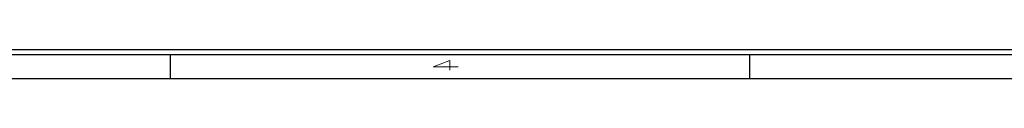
# Model space of a CAD drawing. Header units: inches. Extents: x 1802 to 2468, y -208 to -72.
# Tile 518 of 595: x 2327.445 to 2337.639, y -157.647 to -157.347. Entities that reach past the tile are written whole.
import ezdxf

# ---------------------------------------------------------------- set-up
doc = ezdxf.new("R2010")
doc.units = ezdxf.units.IN
doc.header["$LTSCALE"] = 0.5
doc.header["$MEASUREMENT"] = 0
doc.layers.add('SID-M-D', color=42, linetype='Continuous')
doc.layers.add('SID-M-S', color=105, linetype='Continuous')
doc.styles.add('R', font='ROMAND.SHX')

# ---------------------------------------------------------------- blocks, each defined once
blk = doc.blocks.new('*U9')
at = {"layer": 'SID-M-S'}
for p, q in [((-34, -0.25), (0, -0.25)), ((-34, -0.3), (0, -0.3)), ((-23, -0.3), (-23, -0.55)), ((-17, -0.3), (-17, -0.55)), ((-34, -0.55), (0, -0.55))]:
    blk.add_line(p, q, dxfattribs=at)
at = {"layer": 'SID-M-D', "style": 'R', "width": 4}
blk.add_text('4', height=0.1, dxfattribs=at).set_placement((-20.327, -0.464))

msp = doc.modelspace()

# ---------------------------------------------------------------- block references
at = {"layer": 'SID-M-D'}
msp.add_blockref('*U9', (2352.00183, -157.09685), dxfattribs=at)

doc.saveas('drawing.dxf')
